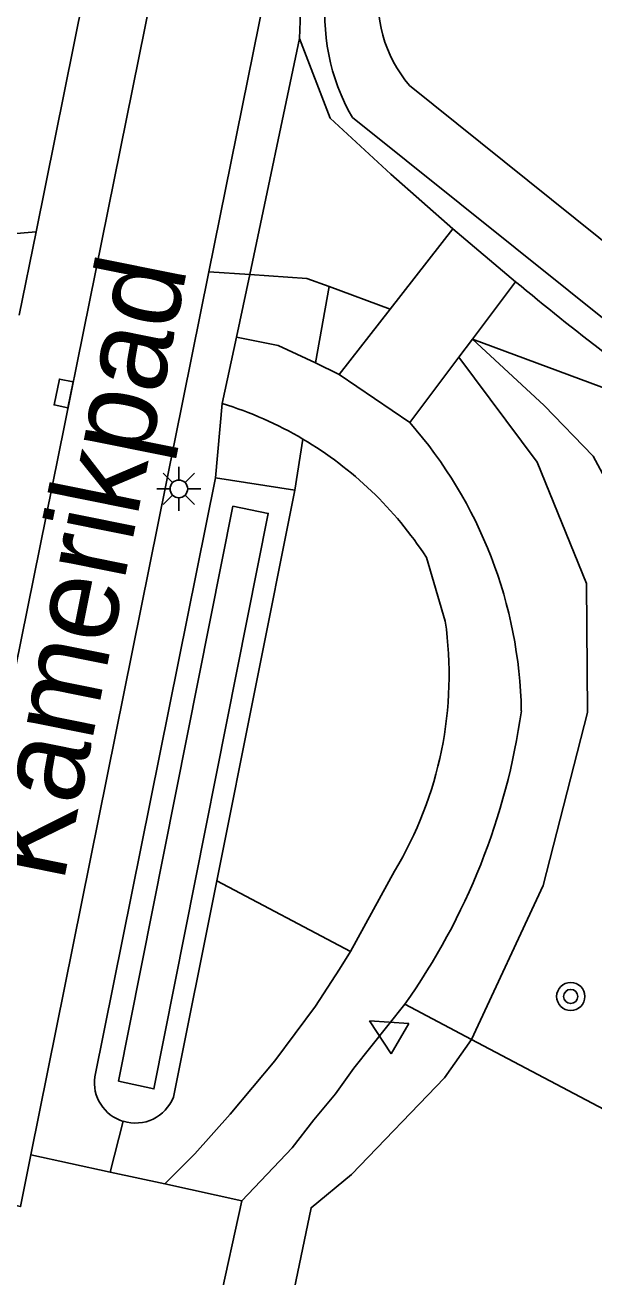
# Model space of a CAD drawing. Extents: x 124000 to 128010, y 398999 to 403000.
# Drawn here: x 127900.7 to 127916.84, y 399319.93 to 399355.45 of the extents above; entities that cross this region are included whole.
import ezdxf

# ---------------------------------------------------------------- set-up
doc = ezdxf.new("R2010")
doc.units = 0
for name, color, linetype in [('gg-afsc-hekwerk', 7, 'Continuous'), ('gg-anno-openbare ruimte label', 7, 'Continuous'), ('gg-knt-BGT kruinlijn', 7, 'Continuous'), ('gg-knt-verharding', 7, 'Continuous'), ('gg-knt-verharding nz', 7, 'Continuous'), ('gg-kntw-beschoeiing', 7, 'Continuous'), ('gg-kntw-bovenkant insteek waterloop', 7, 'Continuous'), ('gg-kntw-waterlijn', 7, 'Continuous'), ('gt-grn-groengrens', 7, 'Continuous'), ('gt-grn-groengrens NZ', 7, 'Continuous'), ('gt-symb-boom', 7, 'Continuous'), ('gt-symb-kolk', 7, 'Continuous'), ('gt-symb-lichtmast', 7, 'Continuous'), ('gt-symb-waterafsluiter', 7, 'Continuous')]:
    doc.layers.add(name, color=color, linetype=linetype)

# ---------------------------------------------------------------- blocks, each defined once
blk = doc.blocks.new('gt0-KOLK')
at = {"layer": 'gt-symb-kolk'}
blk.add_lwpolyline([(0, 0), (0.375, 0), (0.375, 0.4), (-0.375, 0.4), (-0.375, 0), (0, 0)], dxfattribs=at)
blk = doc.blocks.new('gt0-LMAST')
at = {"layer": 'gt-symb-lichtmast'}
for p, q in [((-0.182, 0.173), (-0.447, 0.438)), ((-0.005, 0.246), (-0.005, 0.621)), ((0.172, 0.173), (0.437, 0.438)), ((-0.255, -0.004), (-0.63, -0.004)), ((-0.182, -0.181), (-0.447, -0.446)), ((-0.005, -0.254), (-0.005, -0.629)), ((0.437, -0.446), (0.172, -0.181)), ((0.245, -0.004), (0.62, -0.004))]:
    blk.add_line(p, q, dxfattribs=at)
blk.add_circle((-0.005, -0.004), 0.25, dxfattribs=at)
blk = doc.blocks.new('gt0-WAFSL')
at = {"layer": 'gt-symb-waterafsluiter'}
for p, q in [((-0.5, -0.333), (0, 0.667)), ((0, 0.667), (0.5, -0.333)), ((0.5, -0.333), (-0.5, -0.333))]:
    blk.add_line(p, q, dxfattribs=at)
blk = doc.blocks.new('gt0-BOOM')
at = {"layer": 'gt-symb-boom'}
for radius in [0.4, 0.2]:
    blk.add_circle((0, 0), radius, dxfattribs=at)

msp = doc.modelspace()

# ---------------------------------------------------------------- linework, layer by layer
at = {"layer": 'gg-afsc-hekwerk'}
for p, q in [((127909.355, 399352.812), (127908.488, 399355.074)), ((127912.842, 399349.666), (127914.615, 399348.17))]:
    msp.add_line(p, q, dxfattribs=at)
for points in [[(127908.488, 399355.074), (127908.58, 399357.536), (127909.425, 399359.819), (127909.603, 399360.011)], [(127909.355, 399352.812), (127911.082, 399351.219), (127912.842, 399349.666)]]:
    msp.add_lwpolyline(points, dxfattribs=at)
msp.add_arc((127981.859, 399429.626), 105.626, 230.45933, 233.99139, dxfattribs=at)
at = {"layer": 'gg-knt-BGT kruinlijn'}
msp.add_line((127920.292, 399344.576), (127909.988, 399352.828), dxfattribs=at)
msp.add_arc((127914.984, 399355.728), 5.776, 172.1169, 210.1327, dxfattribs=at)
at = {"layer": 'gg-knt-verharding'}
for p, q in [((127905.918, 399348.451), (127913.162, 399384.403)), ((127902.718, 399358.022), (127901.013, 399349.586)), ((127901.013, 399349.586), (127900.534, 399347.216)), ((127900.87, 399323.4), (127905.918, 399348.451)), ((127900.87, 399323.4), (127903.12, 399322.909)), ((127903.12, 399322.909), (127904.671, 399322.57)), ((127904.671, 399322.57), (127906.854, 399322.093)), ((127906.854, 399322.093), (127905.995, 399318.193))]:
    msp.add_line(p, q, dxfattribs=at)
msp.add_lwpolyline([(127897.475, 399322.61), (127900.575, 399321.927), (127900.87, 399323.4)], dxfattribs=at)
at = {"layer": 'gg-knt-verharding nz'}
msp.add_line((127906.409, 399366.804), (127897.475, 399322.61), dxfattribs=at)
at = {"layer": 'gg-kntw-beschoeiing'}
msp.add_line((127921.156, 399346.064), (127911.607, 399353.737), dxfattribs=at)
msp.add_arc((127914.447, 399356.156), 3.73, 170.4621, 220.4245, dxfattribs=at)
at = {"layer": 'gg-kntw-bovenkant insteek waterloop'}
for p, q in [((127902.678, 399325.614), (127906.104, 399342.609)), ((127906.104, 399342.609), (127908.355, 399342.257)), ((127908.355, 399342.257), (127906.139, 399331.175)), ((127906.139, 399331.175), (127904.911, 399325.036))]:
    msp.add_line(p, q, dxfattribs=at)
for centre, start, end in [((127903.828, 399325.457), 172.2348, 253.0114), ((127903.829, 399325.457), 252.9578, 338.7453)]:
    msp.add_arc(centre, 1.161, start, end, dxfattribs=at)
at = {"layer": 'gg-kntw-waterlijn'}
msp.add_lwpolyline([(127903.357, 399325.485), (127906.598, 399341.796), (127907.603, 399341.597), (127904.358, 399325.268), (127903.357, 399325.485)], dxfattribs=at)
at = {"layer": 'gt-grn-groengrens'}
for p, q in [((127911.064, 399347.39), (127912.842, 399349.666)), ((127907.077, 399348.373), (127905.918, 399348.451)), ((127909.327, 399348.03), (127908.94, 399345.866)), ((127909.327, 399348.03), (127911.064, 399347.39)), ((127914.615, 399348.17), (127913.392, 399346.538)), ((127909.616, 399345.535), (127911.064, 399347.39)), ((127906.296, 399344.711), (127906.703, 399346.597)), ((127906.703, 399346.597), (127907.88, 399346.356)), ((127913.392, 399346.538), (127913.01, 399346.029)), ((127919.761, 399344.182), (127913.392, 399346.538)), ((127908.94, 399345.866), (127907.88, 399346.356)), ((127909.616, 399345.535), (127908.94, 399345.866)), ((127913.01, 399346.029), (127911.618, 399344.173)), ((127911.618, 399344.173), (127909.616, 399345.535)), ((127908.355, 399342.257), (127908.582, 399343.705)), ((127912.09, 399340.345), (127912.624, 399338.54)), ((127911.185, 399331.448), (127909.936, 399329.162)), ((127909.936, 399329.162), (127906.139, 399331.175)), ((127913.365, 399326.671), (127911.476, 399327.67)), ((127913.365, 399326.671), (127985.823, 399288.307)), ((127903.489, 399324.347), (127903.12, 399322.909))]:
    msp.add_line(p, q, dxfattribs=at)
for points in [[(127901.013, 399349.586), (127896.074, 399349.168), (127894.199, 399348.772), (127887.909, 399346.651), (127881.307, 399343.683), (127876.412, 399340.419), (127871.442, 399336.487), (127868.252, 399333.519), (127862.986, 399335.151), (127865.953, 399345.167), (127866.398, 399347.17), (127852.379, 399351.251), (127839.843, 399354.961), (127836.373, 399343.14), (127825.577, 399346.147), (127821.03, 399347.245)], [(127909.327, 399348.03), (127908.694, 399348.263), (127907.077, 399348.373)], [(127913.392, 399346.538), (127915.433, 399344.661), (127916.82, 399343.221), (127918.927, 399339.301), (127924.447, 399335.141), (127929.487, 399330.34), (127934.287, 399327.194), (127945.194, 399321.967), (127952.661, 399319.193), (127958.262, 399318.367), (127962.368, 399316.207), (127970.529, 399308.606), (127971.275, 399308.073), (127978.342, 399303.619), (127990.929, 399297.832), (127994.61, 399297.512), (128000, 399295.546)], [(127913.365, 399326.671), (127915.396, 399331.042), (127916.656, 399335.948), (127916.629, 399339.606), (127915.23, 399343.051), (127913.01, 399346.029)], [(127904.671, 399322.57), (127905.517, 399323.422), (127906.522, 399324.547), (127907.784, 399326.065), (127908.943, 399327.617), (127909.626, 399328.661), (127909.936, 399329.162)], [(127906.854, 399322.093), (127908.278, 399323.592), (127908.892, 399324.394), (127909.505, 399325.127), (127910.034, 399325.86), (127911.476, 399327.67)], [(127910.794, 399318.117), (127908.291, 399319.344), (127908.815, 399321.897), (127909.963, 399322.838), (127912.606, 399325.577), (127913.365, 399326.671)]]:
    msp.add_lwpolyline(points, dxfattribs=at)
for centre, radius, start, end in [((127903.182, 399334.534), 10.643, 59.5087, 72.9856), ((127902.025, 399335.762), 12.758, 1.032, 41.2438), ((127903.187, 399334.561), 10.617, 33.0099, 59.4591), ((127901.935, 399337.017), 10.797, 328.9498, 8.1105), ((127896.024, 399338.624), 18.941, 324.6672, 352.0128)]:
    msp.add_arc(centre, radius, start, end, dxfattribs=at)
at = {"layer": 'gt-grn-groengrens NZ'}
for p, q in [((127908.488, 399355.074), (127907.077, 399348.373)), ((127907.077, 399348.373), (127906.703, 399346.597)), ((127906.296, 399344.711), (127906.104, 399342.609))]:
    msp.add_line(p, q, dxfattribs=at)

# ---------------------------------------------------------------- block references
at = {"layer": 'gt-symb-boom'}
msp.add_blockref('gt0-BOOM', (127916.182, 399327.889), dxfattribs=at)
at = {"layer": 'gt-symb-kolk', "rotation": 78.34159837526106}
msp.add_blockref('gt0-KOLK', (127901.993, 399344.958), dxfattribs=at)
at = {"layer": 'gt-symb-lichtmast'}
msp.add_blockref('gt0-LMAST', (127905.071, 399342.295), dxfattribs=at)
at = {"layer": 'gt-symb-waterafsluiter', "rotation": 59.87139975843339}
msp.add_blockref('gt0-WAFSL', (127911.047, 399326.861), dxfattribs=at)

# ---------------------------------------------------------------- texts
at = {"layer": 'gg-anno-openbare ruimte label'}
msp.add_text('Kamerikpad', height=2.5, rotation=78.6, dxfattribs=at).set_placement((127901.785, 399331.073))

doc.saveas('drawing.dxf')
